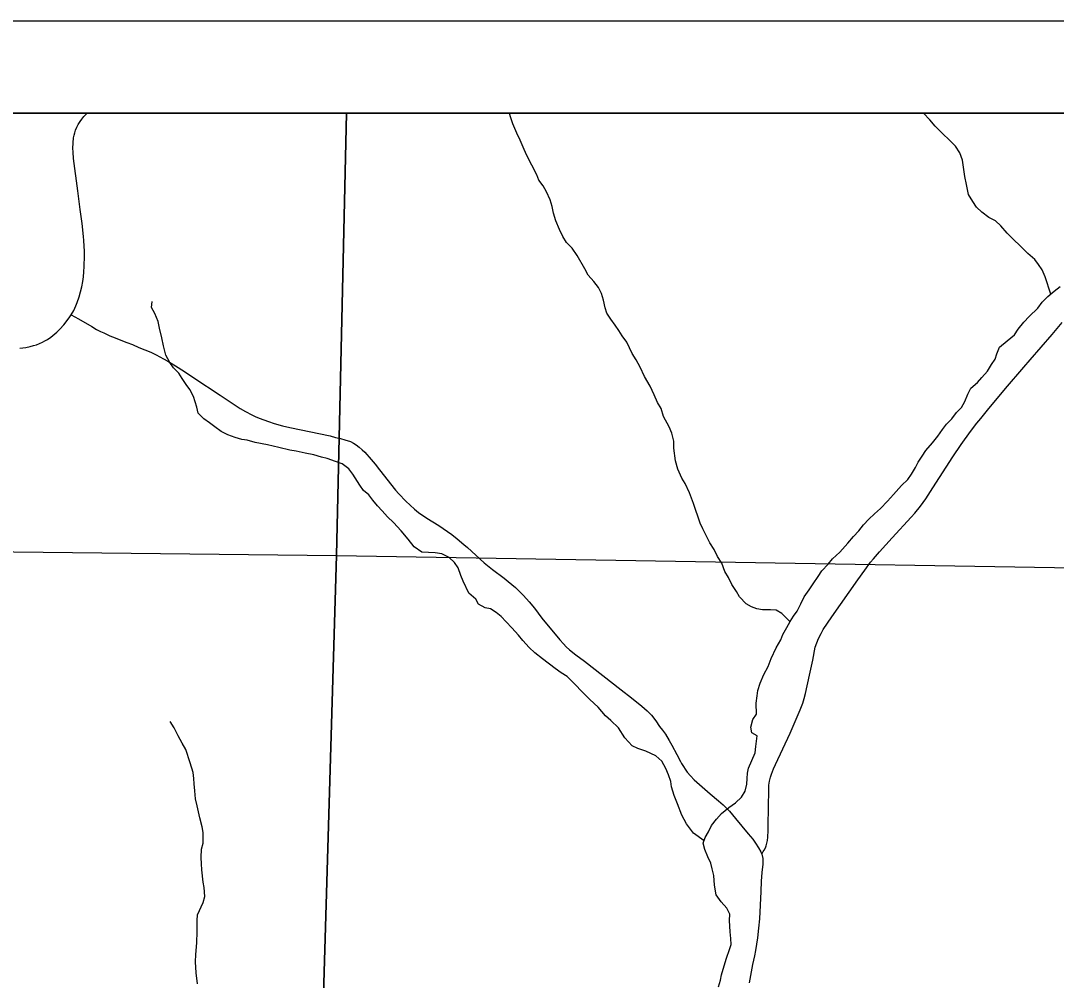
# Model space of a CAD drawing. Extents: x 0 to 34, y 0 to 22.
# Drawn here: x 15.207 to 16.329, y 19.461 to 20.5 of the extents above; entities that cross this region are included whole.
import ezdxf

# ---------------------------------------------------------------- set-up
doc = ezdxf.new("R2010")
doc.units = 0
for name, color, linetype in [('GM_X_Corporation', 7, 'Continuous'), ('GM_X_County_Road', 7, 'Continuous'), ('GM_X_Minor_River', 7, 'Continuous'), ('GM_X_State_Route', 7, 'Continuous'), ('GM_X_Township_Road', 7, 'Continuous'), ('SH_Data', 7, 'Continuous')]:
    doc.layers.add(name, color=color, linetype=linetype)

msp = doc.modelspace()

# ---------------------------------------------------------------- linework, layer by layer
at = {"layer": 'GM_X_Corporation'}
msp.add_lwpolyline([(13.2742, 17.4966), (14.0954, 17.4811), (14.726, 17.4654), (14.7561, 17.4645), (15.8426, 17.4278), (15.8844, 17.4269), (16.4807, 17.4161), (16.4886, 17.7392), (16.5168, 18.8707), (16.5174, 18.8935), (16.5475, 18.8929), (16.752, 18.8891), (16.7532, 19.0614), (16.7547, 19.2837), (16.7652, 20.328), (16.7661, 20.4), (11.5001, 20.4)], dxfattribs=at)
for points in [[(15.5604, 20.4), (14.5433, 20.4), (14.532, 19.9321), (15.5496, 19.9206)], [(16.7642, 20.4), (15.5604, 20.4), (15.5496, 19.9206), (16.7598, 19.9006)], [(14.532, 19.9321), (15.5496, 19.9206), (15.5197, 18.9088), (14.5125, 18.9236)], [(16.7598, 19.9006), (16.7485, 18.8896), (16.5138, 18.8938), (15.5197, 18.9088), (15.5496, 19.9206)]]:
    msp.add_lwpolyline(points, close=True, dxfattribs=at)
at = {"layer": 'GM_X_County_Road'}
for points in [[(15.2621, 20.1813), (15.27, 20.177), (15.2844, 20.1686), (15.2894, 20.1657), (15.2937, 20.1635), (15.2974, 20.1618), (15.304, 20.1588), (15.3098, 20.1564), (15.3157, 20.1538), (15.3223, 20.1514), (15.3283, 20.1491), (15.3353, 20.1462), (15.3482, 20.1409), (15.3542, 20.138), (15.3622, 20.1337), (15.3666, 20.1313), (15.3702, 20.1291), (15.3749, 20.1263), (15.3847, 20.1202), (15.395, 20.1131), (15.4236, 20.0944), (15.4453, 20.0801), (15.451, 20.0766), (15.4579, 20.0731), (15.4615, 20.0714), (15.4657, 20.0695), (15.4759, 20.0657), (15.4818, 20.0638), (15.491, 20.0611), (15.499, 20.0594), (15.5425, 20.0502), (15.5484, 20.0487), (15.5537, 20.0475), (15.5586, 20.046), (15.5648, 20.0441), (15.5679, 20.0425), (15.5709, 20.0407), (15.5742, 20.0381), (15.5775, 20.0352), (15.5803, 20.0325), (15.5872, 20.0247), (15.5915, 20.0197), (15.596, 20.0136), (15.6133, 19.9916), (15.6172, 19.9874), (15.6245, 19.9797), (15.6292, 19.9752), (15.6342, 19.971), (15.6383, 19.9674), (15.6474, 19.961), (15.6603, 19.9531), (15.6743, 19.9434), (15.6803, 19.9388), (15.6876, 19.9326), (15.6914, 19.9293), (15.7096, 19.9127), (15.7185, 19.9055), (15.7311, 19.8961), (15.7357, 19.8924), (15.7396, 19.8892), (15.7433, 19.886), (15.7469, 19.8825), (15.752, 19.8774), (15.7584, 19.8706), (15.7639, 19.8636), (15.7721, 19.8529), (15.7915, 19.8294), (15.7954, 19.8249), (15.7984, 19.8219), (15.802, 19.8184), (15.8089, 19.8131), (15.8181, 19.8061), (15.8578, 19.7753), (15.869, 19.7664), (15.8803, 19.7576), (15.8861, 19.7526), (15.8907, 19.7476), (15.8954, 19.7416), (15.8995, 19.7356), (15.9027, 19.7315), (15.9059, 19.7271), (15.9099, 19.7205), (15.9128, 19.7153), (15.9183, 19.705), (15.9221, 19.6976), (15.9234, 19.6953), (15.9296, 19.6862), (15.933, 19.682), (15.9371, 19.6777), (15.9458, 19.6701), (15.9545, 19.6624), (15.9635, 19.655), (15.9685, 19.6507), (15.9719, 19.6474), (15.9752, 19.6439), (15.9818, 19.6358), (15.9954, 19.6193), (16.0007, 19.6133), (16.0036, 19.609), (16.0069, 19.6039), (16.0093, 19.5998), (16.0105, 19.5972), (16.0109, 19.5956), (16.0114, 19.5925), (16.0115, 19.5902), (16.0114, 19.5863), (16.0105, 19.5772)], [(16.0105, 19.5772), (16.0096, 19.5681), (16.0092, 19.5567), (16.0078, 19.527), (16.0069, 19.5169), (16.0057, 19.5067), (16.0036, 19.493), (16.0024, 19.4871), (16.0004, 19.4777), (15.9966, 19.458)]]:
    msp.add_lwpolyline(points, dxfattribs=at)
at = {"layer": 'GM_X_Minor_River'}
for points in [[(16.041, 19.849), (16.0321, 19.858), (16.026, 19.8614), (16.0196, 19.8618), (16.0112, 19.8618), (16.0048, 19.863), (15.9991, 19.8653), (15.9934, 19.8684), (15.9862, 19.876), (15.9828, 19.8817), (15.9779, 19.8893), (15.9742, 19.8969), (15.9704, 19.9034), (15.967, 19.9125), (15.9625, 19.9198), (15.9588, 19.9274), (15.9539, 19.9346), (15.9512, 19.9403), (15.9463, 19.9495), (15.9437, 19.9559), (15.9362, 19.9772), (15.9321, 19.9887), (15.9272, 19.9986), (15.9238, 20.0046), (15.9193, 20.0142), (15.9167, 20.0233), (15.9152, 20.037), (15.9149, 20.0446), (15.913, 20.0533), (15.91, 20.0602), (15.904, 20.0712), (15.9014, 20.08), (15.8972, 20.0864), (15.8938, 20.0948), (15.8893, 20.1043), (15.8833, 20.1146), (15.8784, 20.1249), (15.8743, 20.1325), (15.8698, 20.1394), (15.8641, 20.1519), (15.8592, 20.1588), (15.8554, 20.1645), (15.8513, 20.1702), (15.8468, 20.1767), (15.8426, 20.1832), (15.8408, 20.1889), (15.8389, 20.1972), (15.8366, 20.2045), (15.8333, 20.2109), (15.8284, 20.2174), (15.8223, 20.2243), (15.8185, 20.2311), (15.8103, 20.2456), (15.805, 20.2536), (15.7989, 20.2597), (15.7948, 20.2662), (15.791, 20.2738), (15.7873, 20.2833), (15.7847, 20.2917), (15.7832, 20.2989), (15.7809, 20.3061), (15.7772, 20.3145), (15.7734, 20.3213), (15.7689, 20.3274), (15.7666, 20.3332), (15.761, 20.3434), (15.7557, 20.3541), (15.7527, 20.3606), (15.7486, 20.3705), (15.7448, 20.3781), (15.7407, 20.3883), (15.7381, 20.396), (15.737, 20.4)], [(16.3236, 20.2038), (16.3175, 20.2225), (16.3141, 20.2301), (16.3103, 20.2358), (16.3062, 20.2415), (16.2986, 20.248), (16.2911, 20.2556), (16.2824, 20.2636), (16.2763, 20.2698), (16.2692, 20.2778), (16.2635, 20.2831), (16.2563, 20.2869), (16.2487, 20.2927), (16.2431, 20.298), (16.2389, 20.3041), (16.2344, 20.3117), (16.2322, 20.3227), (16.2303, 20.3311), (16.2292, 20.3387), (16.2277, 20.349), (16.2251, 20.357), (16.2202, 20.3642), (16.2138, 20.3707), (16.2062, 20.3779), (16.1983, 20.3859), (16.1923, 20.3928), (16.1855, 20.4)], [(16.2678, 20.1463), (16.2762, 20.1531), (16.2842, 20.1599), (16.288, 20.166), (16.2941, 20.1735), (16.3002, 20.1796), (16.3094, 20.1887), (16.3143, 20.1951), (16.3204, 20.2012), (16.3273, 20.2069), (16.3338, 20.2122)], [(15.9478, 19.6118), (15.9362, 19.6201), (15.9286, 19.63), (15.9237, 19.6395), (15.9189, 19.6517), (15.9155, 19.6608), (15.9125, 19.6703), (15.9118, 19.676), (15.9091, 19.6832), (15.9065, 19.6901), (15.902, 19.6981), (15.8956, 19.7038), (15.8846, 19.7088), (15.8762, 19.7118), (15.8698, 19.7145), (15.8619, 19.7233), (15.8551, 19.734), (15.8468, 19.742), (15.8411, 19.7469), (15.8332, 19.7565), (15.8241, 19.7649), (15.7996, 19.7896), (15.7931, 19.7938), (15.7863, 19.7984), (15.7727, 19.8087), (15.7644, 19.8152), (15.7583, 19.8209), (15.7515, 19.8286), (15.7466, 19.8343), (15.7395, 19.8423), (15.7334, 19.8488), (15.7281, 19.8545), (15.7225, 19.8591), (15.7164, 19.8629), (15.7107, 19.8641), (15.7035, 19.8679), (15.7005, 19.8736), (15.6929, 19.8801), (15.6866, 19.893), (15.6843, 19.8991), (15.6813, 19.9075), (15.6772, 19.9132), (15.6715, 19.9185), (15.6635, 19.9224), (15.6563, 19.9235), (15.6419, 19.9243), (15.6336, 19.9301), (15.6272, 19.9385), (15.6196, 19.9476), (15.6113, 19.9564), (15.6049, 19.9625), (15.5989, 19.969), (15.5939, 19.9747), (15.589, 19.9808), (15.5845, 19.9865), (15.5788, 19.9911), (15.5747, 19.9968), (15.5672, 20.009), (15.563, 20.0147), (15.5558, 20.02), (15.5486, 20.0227), (15.5395, 20.0258), (15.5331, 20.0273), (15.5251, 20.0296), (15.5156, 20.0316), (15.5058, 20.0339), (15.499, 20.0347), (15.4872, 20.0378), (15.4747, 20.0405), (15.4614, 20.0432), (15.4527, 20.0455), (15.447, 20.0463), (15.4398, 20.0486), (15.4319, 20.0513), (15.4247, 20.0551), (15.4175, 20.0601), (15.4118, 20.0643), (15.4058, 20.0688), (15.3997, 20.0749), (15.3982, 20.0814), (15.3945, 20.0928), (15.3907, 20.1004), (15.3866, 20.1061), (15.3824, 20.1126), (15.3787, 20.1183), (15.373, 20.1241), (15.3688, 20.1298), (15.3647, 20.1378), (15.3621, 20.1477), (15.3602, 20.1564), (15.3576, 20.167), (15.3561, 20.1743), (15.3528, 20.183), (15.349, 20.1895), (15.3498, 20.196)], [(15.9635, 19.4535), (15.9655, 19.4607), (15.9666, 19.4664), (15.9697, 19.4763), (15.972, 19.4847), (15.9755, 19.4938), (15.977, 19.4995), (15.9767, 19.5059), (15.9759, 19.5131), (15.9752, 19.5253), (15.9756, 19.5321), (15.9726, 19.5386), (15.9662, 19.5455), (15.9609, 19.5531), (15.9591, 19.5637), (15.9584, 19.574), (15.9565, 19.5812), (15.955, 19.5873), (15.952, 19.5945), (15.9486, 19.6022), (15.9468, 19.609), (15.9491, 19.6154), (15.9525, 19.6215), (15.9559, 19.6283), (15.9613, 19.6352), (15.9666, 19.6412), (15.9746, 19.6477), (15.9819, 19.6529), (15.9883, 19.659), (15.9925, 19.6654), (15.9941, 19.673), (15.9945, 19.6791), (15.9949, 19.6848), (15.9961, 19.6905), (15.9995, 19.6985), (16.003, 19.7068), (16.0037, 19.714), (16.0053, 19.7254), (15.9996, 19.7285), (15.9985, 19.7346), (16.0005, 19.7429), (16.0047, 19.749), (16.0043, 19.7608), (16.0055, 19.7688), (16.0059, 19.7745), (16.0086, 19.7824), (16.0124, 19.7919), (16.0174, 19.8006), (16.0205, 19.809), (16.0258, 19.8207), (16.0308, 19.8295), (16.0331, 19.8352), (16.0373, 19.8427), (16.0411, 19.8492), (16.0446, 19.8549), (16.0488, 19.8606), (16.0526, 19.8685), (16.0561, 19.8761), (16.0618, 19.8837), (16.066, 19.8901), (16.0713, 19.8981), (16.0755, 19.9042), (16.0824, 19.9114), (16.087, 19.917), (16.095, 19.9242), (16.1037, 19.9341), (16.1098, 19.9413), (16.1156, 19.9473), (16.1205, 19.9538), (16.1262, 19.9602), (16.1323, 19.9659), (16.1388, 19.9716), (16.1464, 19.9795), (16.1529, 19.9867), (16.1617, 19.9966), (16.1685, 20.003), (16.1727, 20.0087), (16.1769, 20.0159), (16.1796, 20.022), (16.1842, 20.0284), (16.188, 20.0345), (16.1953, 20.0428), (16.201, 20.05), (16.206, 20.0572), (16.2105, 20.0629), (16.2163, 20.0689), (16.2212, 20.0758), (16.2269, 20.0811), (16.2304, 20.0875), (16.2335, 20.0955), (16.2369, 20.1019), (16.2441, 20.108), (16.2487, 20.1137), (16.2548, 20.1205), (16.2594, 20.1277), (16.2632, 20.1334), (16.2651, 20.1391), (16.2678, 20.1463)], [(15.4049, 19.609), (15.405, 19.6208), (15.4039, 19.6269), (15.4016, 19.6364), (15.3986, 19.6494), (15.3968, 19.6573), (15.3961, 19.6657), (15.3953, 19.6733), (15.395, 19.679), (15.3942, 19.6858), (15.3909, 19.6961), (15.3864, 19.7106), (15.3822, 19.7174), (15.3781, 19.7254), (15.3736, 19.7342), (15.3694, 19.741)], [(15.3989, 19.4567), (15.3975, 19.4685), (15.3968, 19.4806), (15.3972, 19.4886), (15.398, 19.5012), (15.3984, 19.5133), (15.3985, 19.5255), (15.3989, 19.5316), (15.405, 19.5448), (15.4069, 19.5513), (15.4062, 19.5612), (15.4051, 19.5669), (15.4037, 19.5802), (15.4033, 19.5866), (15.4029, 19.5935), (15.4034, 19.6026), (15.4049, 19.609)]]:
    msp.add_lwpolyline(points, dxfattribs=at)
at = {"layer": 'GM_X_State_Route'}
msp.add_lwpolyline([(15.2064, 20.1453), (15.2129, 20.1461), (15.2177, 20.1472), (15.2212, 20.1481), (15.2243, 20.149), (15.2277, 20.1505), (15.2309, 20.1518), (15.2333, 20.1531), (15.2364, 20.1548), (15.24, 20.1572), (15.2464, 20.1625), (15.2496, 20.1658), (15.254, 20.1706), (15.2598, 20.1781), (15.2621, 20.1813), (15.265, 20.1862), (15.2672, 20.1911), (15.2685, 20.1949), (15.2707, 20.2008), (15.2722, 20.2063), (15.2734, 20.2119), (15.2745, 20.2174), (15.2753, 20.2227), (15.2758, 20.228), (15.2762, 20.2338), (15.2765, 20.2455), (15.2764, 20.2501), (15.2757, 20.262), (15.2754, 20.2663), (15.274, 20.2802), (15.2719, 20.2956), (15.2691, 20.3158), (15.2646, 20.3507), (15.264, 20.3576), (15.2639, 20.3621), (15.2644, 20.3731), (15.2651, 20.3762), (15.2659, 20.3787), (15.2667, 20.3816), (15.2681, 20.3847), (15.2696, 20.3876), (15.2717, 20.3909), (15.2736, 20.3935), (15.2758, 20.3964), (15.2785, 20.3992), (15.2794, 20.4)], dxfattribs=at)
at = {"layer": 'GM_X_Township_Road'}
msp.add_lwpolyline([(16.0105, 19.5972), (16.012, 19.6), (16.013, 19.6017), (16.0142, 19.6039), (16.0151, 19.6062), (16.0159, 19.609), (16.0164, 19.612), (16.0169, 19.6156), (16.0173, 19.6229), (16.0174, 19.6281), (16.0178, 19.6673), (16.0181, 19.672), (16.0188, 19.6764), (16.0198, 19.6806), (16.0207, 19.6837), (16.0231, 19.6897), (16.0252, 19.6942), (16.041, 19.7282), (16.0518, 19.7535), (16.0534, 19.7572), (16.0548, 19.7608), (16.0563, 19.7657), (16.0577, 19.7711), (16.0622, 19.7912), (16.0656, 19.8075), (16.0683, 19.8213), (16.0698, 19.8262), (16.0718, 19.8309), (16.0745, 19.8363), (16.0769, 19.8405), (16.0863, 19.8542), (16.1144, 19.8943), (16.1219, 19.905), (16.1282, 19.9134), (16.1312, 19.9171), (16.1378, 19.9247), (16.1517, 19.9398), (16.1722, 19.9621), (16.1762, 19.9667), (16.1822, 19.9741), (16.1881, 19.9821), (16.1958, 19.9942), (16.2172, 20.0277), (16.2262, 20.0409), (16.2364, 20.0552), (16.2434, 20.0642), (16.2475, 20.0693), (16.2549, 20.0783), (16.2744, 20.1016), (16.2942, 20.1246), (16.3011, 20.1328), (16.3249, 20.1601), (16.3358, 20.1731)], dxfattribs=at)
at = {"layer": 'SH_Data'}
for points in [[(10.5, 20.5), (17.5, 20.5), (17.5, 13.5), (10.5, 13.5)], [(10.6, 20.4), (17.4, 20.4), (17.4, 13.6), (10.6, 13.6)]]:
    msp.add_lwpolyline(points, close=True, dxfattribs=at)

doc.saveas('drawing.dxf')
